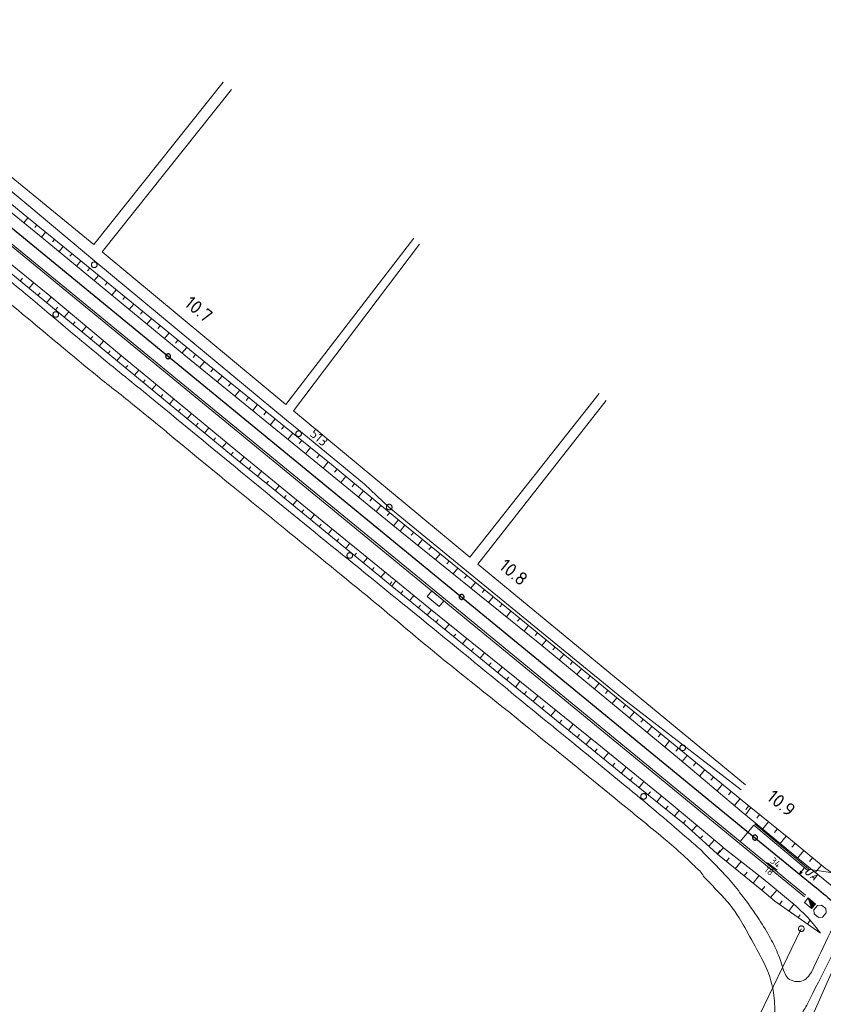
# Model space of a CAD drawing. Header units: metres. Extents: x 3425540 to 3446143, y 5432760 to 5444637.
# Tile 614 of 656: x 3444384 to 3444596, y 5436135 to 5436394. Entities that reach past the tile are written whole.
import ezdxf
from ezdxf.enums import TextEntityAlignment as Align

# ---------------------------------------------------------------- set-up
doc = ezdxf.new("R2010")
doc.units = ezdxf.units.M
for name, color, linetype, lineweight in [('B_Bestand', 9, 'Continuous', 18), ('B_Böschung', 9, 'Continuous', 18), ('B_Flurgrenzen', 9, 'Continuous', 18), ('B_Gleisachse', 9, 'Continuous', 25), ('B_Kilometrierung', 9, 'Continuous', 25), ('Bestand_Neu_Strecke 3443', 9, 'Continuous', 18)]:
    doc.layers.add(name, color=color, linetype=linetype, lineweight=lineweight)
doc.styles.get("Standard").update_dxf_attribs({"font": 'isocpeur.ttf'})

msp = doc.modelspace()

# ---------------------------------------------------------------- linework, layer by layer
at = {"layer": 'B_Bestand'}
for p, q in [((3444437.78, 5436377.8), (3444403.69, 5436335.05)), ((3444405.9, 5436333.06), (3444439.98, 5436375.89)), ((3444454.27, 5436292.81), (3444487.97, 5436336.74)), ((3444456.31, 5436291.17), (3444489.45, 5436335.09)), ((3444405.9, 5436333.06), (3444454.27, 5436292.81)), ((3444502.74, 5436252.57), (3444536.83, 5436295.78)), ((3444504.86, 5436250.8), (3444538.71, 5436293.92)), ((3444502.74, 5436252.57), (3444456.31, 5436291.17)), ((3444575.39, 5436192.62), (3444504.86, 5436250.8)), ((3444610.5, 5436171.24), (3444563.01, 5436064.22)), ((3444592.95, 5436168.39), (3444593.62, 5436167.84))]:
    msp.add_line(p, q, dxfattribs=at)
for points in [[(3444403.69, 5436335.05), (3444349.37, 5436379.42), (3444319.56, 5436403.54), (3444306.49, 5436414.26)], [(3444304.9, 5436412), (3444328.07, 5436393), (3444355.25, 5436371.08), (3444366.25, 5436361.78), (3444376.87, 5436353.19), (3444386.59, 5436345.18), (3444401.2, 5436332.94), (3444403.99, 5436330.66)], [(3444454.44, 5436288.69), (3444429.22, 5436309.67), (3444403.99, 5436330.66)], [(3444502.83, 5436248.21), (3444481.39, 5436265.76), (3444475.02, 5436271.82), (3444460.02, 5436284.25), (3444454.44, 5436288.69)], [(3444574.23, 5436191.24), (3444542.78, 5436215.52), (3444502.83, 5436248.21)], [(3444590.84, 5436170.62), (3444590.06, 5436169.67), (3444589.84, 5436169.84), (3444589.58, 5436169.08), (3444590.28, 5436169.49), (3444590.06, 5436169.67)], [(3444590.2, 5436169.5), (3444589.86, 5436169.77), (3444589.64, 5436169.15), (3444590.2, 5436169.5)], [(3444590.13, 5436169.5), (3444589.89, 5436169.7), (3444589.7, 5436169.22), (3444590.13, 5436169.5)], [(3444590.06, 5436169.51), (3444589.91, 5436169.63), (3444589.76, 5436169.29), (3444590.06, 5436169.51)], [(3444589.99, 5436169.52), (3444589.93, 5436169.57), (3444589.82, 5436169.37), (3444589.99, 5436169.52)], [(3444593.29, 5436169.78), (3444592.17, 5436168.97), (3444592.11, 5436168.95), (3444592.05, 5436168.92), (3444591.96, 5436168.89), (3444591.9, 5436168.89), (3444591.78, 5436168.88), (3444591.71, 5436168.88), (3444591.65, 5436168.89), (3444591.54, 5436168.92), (3444591.49, 5436168.95), (3444591.39, 5436169.01), (3444591.33, 5436169.08), (3444591.28, 5436169.16), (3444591.25, 5436169.22), (3444591.24, 5436169.32), (3444591.25, 5436169.39), (3444591.28, 5436169.47), (3444591.31, 5436169.51), (3444591.4, 5436169.6), (3444592.52, 5436170.41)], [(3444592.39, 5436168.19), (3444594.37, 5436168.89), (3444593.32, 5436167.43)], [(3444591.9, 5436162.77), (3444590.89, 5436161.57), (3444592.81, 5436159.96), (3444593.82, 5436161.17), (3444591.9, 5436162.77), (3444592.81, 5436159.96)], [(3444592.84, 5436160.15), (3444593.68, 5436161.15), (3444592.1, 5436162.48), (3444592.84, 5436160.15)], [(3444592.87, 5436160.3), (3444593.58, 5436161.15), (3444592.21, 5436162.3), (3444592.87, 5436160.3)], [(3444592.91, 5436160.45), (3444593.49, 5436161.14), (3444592.38, 5436162.07), (3444592.91, 5436160.45)], [(3444592.95, 5436160.6), (3444593.39, 5436161.13), (3444592.54, 5436161.84), (3444592.95, 5436160.6)], [(3444592.98, 5436160.75), (3444593.29, 5436161.12), (3444592.71, 5436161.61), (3444592.98, 5436160.75)], [(3444593.02, 5436160.9), (3444593.2, 5436161.11), (3444592.88, 5436161.38), (3444593.02, 5436160.9)], [(3444593.05, 5436161.05), (3444593.1, 5436161.1), (3444593.05, 5436161.15), (3444593.05, 5436161.05)], [(3444593.4, 5436159.65), (3444594.38, 5436160.82), (3444595.41, 5436160.91), (3444596.56, 5436159.95), (3444596.67, 5436158.89), (3444595.69, 5436157.72), (3444594.63, 5436157.65), (3444593.48, 5436158.61), (3444593.4, 5436159.65)]]:
    msp.add_lwpolyline(points, dxfattribs=at)
for points, knots in [([(3444566.44, 5436172.56), (3444565.49, 5436173.52), (3444564.53, 5436174.47), (3444563.57, 5436175.42), (3444562.39, 5436176.6), (3444561.07, 5436177.63), (3444559.81, 5436178.72), (3444557.12, 5436181.04), (3444554.45, 5436183.38), (3444551.73, 5436185.66), (3444546.4, 5436190.12), (3444541.02, 5436194.55), (3444535.64, 5436198.96), (3444529.79, 5436203.75), (3444523.93, 5436208.54), (3444518.07, 5436213.33), (3444512.3, 5436218.07), (3444506.54, 5436222.81), (3444500.77, 5436227.54), (3444492.43, 5436234.37), (3444484.06, 5436241.17), (3444475.69, 5436247.98), (3444471.61, 5436251.3), (3444467.51, 5436254.6), (3444463.42, 5436257.92), (3444448.38, 5436270.17), (3444433.47, 5436282.59), (3444418.47, 5436294.88), (3444414.16, 5436298.4), (3444409.81, 5436301.86), (3444405.52, 5436305.4), (3444398.89, 5436310.88), (3444392.36, 5436316.47), (3444385.75, 5436321.97), (3444381.44, 5436325.56), (3444377.13, 5436329.15), (3444372.8, 5436332.72), (3444364.49, 5436339.6), (3444356.11, 5436346.39), (3444347.8, 5436353.27), (3444343.07, 5436357.19), (3444338.36, 5436361.15), (3444333.62, 5436365.07), (3444329.24, 5436368.69), (3444324.85, 5436372.32), (3444320.47, 5436375.95)], [0, 0, 0, 0, 0.012695, 0.012695, 0.012695, 0.028362, 0.028362, 0.028362, 0.06172, 0.06172, 0.06172, 0.127126, 0.127126, 0.127126, 0.198241, 0.198241, 0.198241, 0.268385, 0.268385, 0.268385, 0.369732, 0.369732, 0.369732, 0.419215, 0.419215, 0.419215, 0.601546, 0.601546, 0.601546, 0.653817, 0.653817, 0.653817, 0.734614, 0.734614, 0.734614, 0.787348, 0.787348, 0.787348, 0.888735, 0.888735, 0.888735, 0.946527, 0.946527, 0.946527, 1, 1, 1, 1]), ([(3444317.54, 5436372.73), (3444324.22, 5436367.16), (3444330.9, 5436361.59), (3444337.58, 5436356.02), (3444346.99, 5436348.18), (3444356.44, 5436340.39), (3444365.86, 5436332.58), (3444378.6, 5436322.02), (3444391.26, 5436311.36), (3444404, 5436300.81), (3444407.27, 5436298.1), (3444410.7, 5436295.58), (3444413.99, 5436292.89), (3444422.66, 5436285.8), (3444431.24, 5436278.61), (3444439.92, 5436271.53), (3444444.61, 5436267.71), (3444449.3, 5436263.9), (3444453.98, 5436260.08), (3444461.21, 5436254.19), (3444468.44, 5436248.28), (3444475.66, 5436242.37), (3444481.46, 5436237.62), (3444487.12, 5436232.71), (3444492.92, 5436227.97), (3444501.9, 5436220.64), (3444511.02, 5436213.47), (3444520.01, 5436206.15), (3444527.45, 5436200.09), (3444534.88, 5436194.03), (3444542.31, 5436187.96), (3444546.43, 5436184.6), (3444550.54, 5436181.23), (3444554.64, 5436177.84), (3444556.34, 5436176.44), (3444557.95, 5436174.94), (3444559.57, 5436173.45), (3444560.64, 5436172.47), (3444561.67, 5436171.46), (3444562.71, 5436170.46), (3444563.11, 5436170.07), (3444563.59, 5436169.73), (3444563.88, 5436169.25), (3444563.92, 5436169.18), (3444563.96, 5436169.11), (3444563.99, 5436169.05)], [0, 0, 0, 0, 0.081613, 0.081613, 0.081613, 0.19648, 0.19648, 0.19648, 0.351696, 0.351696, 0.351696, 0.391562, 0.391562, 0.391562, 0.496628, 0.496628, 0.496628, 0.553322, 0.553322, 0.553322, 0.64086, 0.64086, 0.64086, 0.71116, 0.71116, 0.71116, 0.819946, 0.819946, 0.819946, 0.909928, 0.909928, 0.909928, 0.959813, 0.959813, 0.959813, 0.98047, 0.98047, 0.98047, 0.994011, 0.994011, 0.994011, 0.999285, 0.999285, 0.999285, 1, 1, 1, 1]), ([(3444566.69, 5436172.32), (3444568.09, 5436170.83), (3444569.5, 5436169.34), (3444570.9, 5436167.86), (3444572.15, 5436166.53), (3444573.24, 5436165.07), (3444574.34, 5436163.62), (3444575.96, 5436161.49), (3444577.49, 5436159.31), (3444578.97, 5436157.07), (3444580.04, 5436155.46), (3444581.03, 5436153.8), (3444581.97, 5436152.1), (3444582.77, 5436150.66), (3444583.44, 5436149.17), (3444584.09, 5436147.67), (3444584.73, 5436146.21), (3444585.03, 5436144.63), (3444585.62, 5436143.14), (3444585.83, 5436142.59), (3444586.09, 5436142.11), (3444586.55, 5436141.66), (3444587.1, 5436141.13), (3444587.75, 5436140.91), (3444588.42, 5436140.78), (3444588.98, 5436140.66), (3444589.59, 5436140.68), (3444590.14, 5436140.87), (3444590.71, 5436141.07), (3444591.23, 5436141.32), (3444591.67, 5436141.76), (3444592.12, 5436142.22), (3444592.49, 5436142.69), (3444592.75, 5436143.24), (3444596.02, 5436150.15), (3444599.29, 5436157.05), (3444602.55, 5436163.97), (3444605.04, 5436169.26), (3444607.54, 5436174.55), (3444610.02, 5436179.85), (3444610.5, 5436180.88), (3444610.68, 5436182.02), (3444610.9, 5436183.15), (3444611.06, 5436183.93), (3444611.2, 5436184.73), (3444611.15, 5436185.51), (3444611.09, 5436186.53), (3444610.88, 5436187.55), (3444610.66, 5436188.56), (3444610.41, 5436189.72), (3444609.94, 5436190.82), (3444609.77, 5436191.99), (3444609.67, 5436192.75), (3444609.65, 5436193.5), (3444609.62, 5436194.26), (3444609.61, 5436194.7), (3444609.6, 5436195.15), (3444609.62, 5436195.59), (3444609.68, 5436196.82), (3444609.92, 5436198.02), (3444610.22, 5436199.23), (3444610.5, 5436200.39), (3444610.8, 5436201.53), (3444611.35, 5436202.58), (3444611.76, 5436203.38), (3444612.19, 5436204.16), (3444612.63, 5436204.94), (3444614.07, 5436207.5), (3444615.51, 5436210.05), (3444616.95, 5436212.6)], [0, 0, 0, 0, 0.051317, 0.051317, 0.051317, 0.097021, 0.097021, 0.097021, 0.164144, 0.164144, 0.164144, 0.212774, 0.212774, 0.212774, 0.253878, 0.253878, 0.253878, 0.293892, 0.293892, 0.293892, 0.308524, 0.308524, 0.308524, 0.325846, 0.325846, 0.325846, 0.340292, 0.340292, 0.340292, 0.355063, 0.355063, 0.355063, 0.370401, 0.370401, 0.370401, 0.562318, 0.562318, 0.562318, 0.709232, 0.709232, 0.709232, 0.737826, 0.737826, 0.737826, 0.757713, 0.757713, 0.757713, 0.783599, 0.783599, 0.783599, 0.813254, 0.813254, 0.813254, 0.832254, 0.832254, 0.832254, 0.843388, 0.843388, 0.843388, 0.874282, 0.874282, 0.874282, 0.903866, 0.903866, 0.903866, 0.926369, 0.926369, 0.926369, 1, 1, 1, 1]), ([(3444596.35, 5436124.83), (3444594.71, 5436125.88), (3444593.07, 5436126.93), (3444591.42, 5436127.98), (3444590.72, 5436128.43), (3444590.46, 5436129.34), (3444590.14, 5436130.15), (3444589.94, 5436130.68), (3444589.71, 5436131.32), (3444589.95, 5436131.82), (3444590.45, 5436132.87), (3444591.19, 5436133.82), (3444591.72, 5436134.87), (3444595.51, 5436142.44), (3444599.37, 5436149.99), (3444603.04, 5436157.62), (3444606.07, 5436163.93), (3444608.98, 5436170.31), (3444612.08, 5436176.59), (3444617, 5436186.56), (3444621.92, 5436196.53), (3444626.84, 5436206.5)], [0, 0, 0, 0, 0.06261, 0.06261, 0.06261, 0.089562, 0.089562, 0.089562, 0.107617, 0.107617, 0.107617, 0.145425, 0.145425, 0.145425, 0.417617, 0.417617, 0.417617, 0.642669, 0.642669, 0.642669, 1, 1, 1, 1]), ([(3444564.2, 5436168.54), (3444565.6, 5436167.1), (3444566.99, 5436165.66), (3444568.39, 5436164.22), (3444570.37, 5436162.17), (3444572.22, 5436159.96), (3444573.71, 5436157.52), (3444574.71, 5436155.87), (3444575.63, 5436154.19), (3444576.56, 5436152.5), (3444577.77, 5436150.31), (3444578.95, 5436148.13), (3444580.1, 5436145.9), (3444581.41, 5436143.37), (3444582.31, 5436140.66), (3444582.76, 5436137.83), (3444583.07, 5436135.86), (3444583.1, 5436133.89), (3444583.06, 5436131.92), (3444583.04, 5436130.84), (3444583.1, 5436129.73), (3444582.85, 5436128.67), (3444582.63, 5436127.72), (3444582.42, 5436126.78), (3444582.2, 5436125.83)], [0, 0, 0, 0, 0.124267, 0.124267, 0.124267, 0.300857, 0.300857, 0.300857, 0.420185, 0.420185, 0.420185, 0.574869, 0.574869, 0.574869, 0.75044, 0.75044, 0.75044, 0.872612, 0.872612, 0.872612, 0.93989, 0.93989, 0.93989, 1, 1, 1, 1])]:
    msp.add_open_spline(points, degree=3, knots=knots, dxfattribs=at)
for points in [[(3444566.74, 5436172.27), (3444566.64, 5436172.37), (3444566.54, 5436172.47), (3444566.44, 5436172.56)], [(3444563.99, 5436169.05), (3444564.14, 5436168.8), (3444564.28, 5436168.56), (3444564.43, 5436168.31)]]:
    msp.add_open_spline(points, degree=3, dxfattribs=at)
at = {"layer": 'B_Böschung'}
for p, q in [((3444386.33, 5436342.09), (3444385.26, 5436340.77)), ((3444388.66, 5436340.19), (3444388.12, 5436339.53)), ((3444390.98, 5436338.29), (3444389.91, 5436336.98)), ((3444393.3, 5436336.39), (3444392.76, 5436335.73)), ((3444395.63, 5436334.5), (3444394.54, 5436333.16)), ((3444397.95, 5436332.6), (3444397.4, 5436331.92)), ((3444400.27, 5436330.7), (3444399.16, 5436329.33)), ((3444402.6, 5436328.8), (3444402.03, 5436328.11)), ((3444384.29, 5436325.39), (3444384.9, 5436326.13)), ((3444386.61, 5436323.49), (3444387.82, 5436324.96)), ((3444404.92, 5436326.9), (3444403.78, 5436325.51)), ((3444407.24, 5436325.01), (3444406.67, 5436324.3)), ((3444388.93, 5436321.58), (3444389.53, 5436322.32)), ((3444409.57, 5436323.11), (3444408.41, 5436321.69)), ((3444391.25, 5436319.68), (3444392.45, 5436321.14)), ((3444411.89, 5436321.21), (3444411.3, 5436320.49)), ((3444414.21, 5436319.31), (3444413.03, 5436317.86)), ((3444393.56, 5436317.77), (3444394.16, 5436318.5)), ((3444395.88, 5436315.87), (3444397.06, 5436317.29)), ((3444416.54, 5436317.41), (3444415.94, 5436316.68)), ((3444398.19, 5436313.95), (3444398.78, 5436314.66)), ((3444418.86, 5436315.51), (3444417.65, 5436314.04)), ((3444400.5, 5436312.04), (3444401.66, 5436313.44)), ((3444421.18, 5436313.62), (3444420.57, 5436312.87)), ((3444423.51, 5436311.72), (3444422.28, 5436310.22)), ((3444402.81, 5436310.13), (3444403.39, 5436310.82)), ((3444405.13, 5436308.22), (3444406.27, 5436309.59)), ((3444425.83, 5436309.82), (3444425.21, 5436309.06)), ((3444407.44, 5436306.3), (3444408, 5436306.99)), ((3444428.15, 5436307.92), (3444426.9, 5436306.39)), ((3444409.75, 5436304.39), (3444410.87, 5436305.75)), ((3444430.48, 5436306.02), (3444429.85, 5436305.26)), ((3444432.8, 5436304.13), (3444431.56, 5436302.59)), ((3444412.06, 5436302.48), (3444412.62, 5436303.16)), ((3444414.37, 5436300.57), (3444415.51, 5436301.94)), ((3444435.13, 5436302.24), (3444434.51, 5436301.47)), ((3444416.68, 5436298.65), (3444417.25, 5436299.34)), ((3444437.47, 5436300.36), (3444436.21, 5436298.8)), ((3444418.99, 5436296.74), (3444420.14, 5436298.13)), ((3444439.8, 5436298.47), (3444439.17, 5436297.69)), ((3444442.13, 5436296.59), (3444440.86, 5436295.01)), ((3444421.3, 5436294.83), (3444421.88, 5436295.52)), ((3444423.62, 5436292.92), (3444424.77, 5436294.31)), ((3444444.47, 5436294.7), (3444443.83, 5436293.91)), ((3444425.94, 5436291.01), (3444426.51, 5436291.71)), ((3444446.8, 5436292.81), (3444445.51, 5436291.22)), ((3444449.13, 5436290.93), (3444448.49, 5436290.13)), ((3444428.25, 5436289.11), (3444429.39, 5436290.49)), ((3444451.47, 5436289.04), (3444450.17, 5436287.43)), ((3444430.57, 5436287.2), (3444431.14, 5436287.89)), ((3444432.88, 5436285.29), (3444434.01, 5436286.66)), ((3444453.8, 5436287.16), (3444453.15, 5436286.35)), ((3444435.2, 5436283.39), (3444435.76, 5436284.07)), ((3444456.13, 5436285.27), (3444454.82, 5436283.64)), ((3444458.47, 5436283.38), (3444457.8, 5436282.57)), ((3444437.52, 5436281.48), (3444438.64, 5436282.84)), ((3444460.8, 5436281.5), (3444459.47, 5436279.85)), ((3444439.83, 5436279.57), (3444440.39, 5436280.25)), ((3444442.15, 5436277.67), (3444443.26, 5436279.03)), ((3444463.13, 5436279.61), (3444462.46, 5436278.78)), ((3444444.48, 5436275.78), (3444445.03, 5436276.46)), ((3444446.82, 5436273.9), (3444447.9, 5436275.24)), ((3444465.46, 5436277.73), (3444464.11, 5436276.05)), ((3444467.78, 5436275.82), (3444467.1, 5436275)), ((3444449.15, 5436272.01), (3444449.69, 5436272.67)), ((3444470.09, 5436273.91), (3444468.74, 5436272.27)), ((3444451.48, 5436270.12), (3444452.55, 5436271.43)), ((3444472.4, 5436271.99), (3444471.73, 5436271.18)), ((3444474.71, 5436270.08), (3444473.38, 5436268.47)), ((3444453.8, 5436268.22), (3444454.34, 5436268.87)), ((3444456.12, 5436266.31), (3444457.2, 5436267.64)), ((3444477.02, 5436268.16), (3444476.36, 5436267.37)), ((3444458.44, 5436264.41), (3444458.98, 5436265.08)), ((3444479.33, 5436266.25), (3444478.03, 5436264.68)), ((3444460.76, 5436262.51), (3444461.85, 5436263.84)), ((3444481.64, 5436264.33), (3444480.99, 5436263.55)), ((3444483.95, 5436262.41), (3444482.67, 5436260.88)), ((3444463.08, 5436260.61), (3444463.62, 5436261.28)), ((3444465.4, 5436258.71), (3444466.49, 5436260.05)), ((3444485.62, 5436261.03), (3444484.43, 5436259.44)), ((3444485.62, 5436261.03), (3444514.26, 5436237.83)), ((3444467.72, 5436256.81), (3444468.27, 5436257.48)), ((3444484.43, 5436259.44), (3444521.18, 5436229.74)), ((3444487.95, 5436259.14), (3444487.33, 5436258.37)), ((3444490.28, 5436257.25), (3444489.04, 5436255.72)), ((3444470.04, 5436254.91), (3444471.15, 5436256.26)), ((3444492.61, 5436255.36), (3444491.99, 5436254.6)), ((3444472.36, 5436253.01), (3444472.92, 5436253.68)), ((3444474.68, 5436251.1), (3444475.8, 5436252.47)), ((3444494.94, 5436253.47), (3444493.7, 5436251.95)), ((3444477, 5436249.2), (3444477.56, 5436249.89)), ((3444497.27, 5436251.59), (3444496.66, 5436250.82)), ((3444499.6, 5436249.7), (3444498.37, 5436248.18)), ((3444479.32, 5436247.3), (3444480.45, 5436248.68)), ((3444501.94, 5436247.81), (3444501.32, 5436247.05)), ((3444481.64, 5436245.4), (3444482.21, 5436246.09)), ((3444482.22, 5436244.93), (3444483.26, 5436246.39)), ((3444482.22, 5436244.93), (3444513.7, 5436219.25)), ((3444483.26, 5436246.39), (3444491.99, 5436239.25)), ((3444504.27, 5436245.92), (3444503.04, 5436244.4)), ((3444506.6, 5436244.03), (3444505.99, 5436243.28)), ((3444484.55, 5436243.03), (3444485.12, 5436243.71)), ((3444486.87, 5436241.13), (3444488, 5436242.51)), ((3444508.93, 5436242.15), (3444507.7, 5436240.63)), ((3444489.19, 5436239.24), (3444489.76, 5436239.93)), ((3444491.99, 5436239.25), (3444508.71, 5436225.68)), ((3444511.26, 5436240.26), (3444510.65, 5436239.5)), ((3444491.52, 5436237.34), (3444492.64, 5436238.72)), ((3444513.59, 5436238.37), (3444512.37, 5436236.86)), ((3444514.26, 5436237.83), (3444551.49, 5436207.32)), ((3444515.92, 5436236.47), (3444515.31, 5436235.73)), ((3444493.84, 5436235.45), (3444494.41, 5436236.14)), ((3444496.17, 5436233.55), (3444497.3, 5436234.94)), ((3444518.24, 5436234.57), (3444517.03, 5436233.1)), ((3444498.49, 5436231.65), (3444499.06, 5436232.35)), ((3444500.82, 5436229.76), (3444501.96, 5436231.16)), ((3444520.56, 5436232.67), (3444519.96, 5436231.94)), ((3444503.14, 5436227.86), (3444503.72, 5436228.56)), ((3444521.18, 5436229.74), (3444558.02, 5436199.36)), ((3444522.88, 5436230.77), (3444521.69, 5436229.32)), ((3444525.2, 5436228.87), (3444524.6, 5436228.14)), ((3444505.47, 5436225.96), (3444506.62, 5436227.38)), ((3444527.52, 5436226.96), (3444526.32, 5436225.5)), ((3444507.79, 5436224.07), (3444508.37, 5436224.78)), ((3444508.71, 5436225.68), (3444537.16, 5436202.75)), ((3444510.12, 5436222.17), (3444511.29, 5436223.61)), ((3444529.84, 5436225.06), (3444529.24, 5436224.33)), ((3444512.44, 5436220.27), (3444513.03, 5436221)), ((3444532.16, 5436223.16), (3444530.95, 5436221.69)), ((3444534.48, 5436221.26), (3444533.87, 5436220.52)), ((3444513.7, 5436219.25), (3444543.48, 5436194.96)), ((3444514.77, 5436218.38), (3444515.96, 5436219.84)), ((3444536.8, 5436219.36), (3444535.58, 5436217.87)), ((3444517.09, 5436216.48), (3444517.69, 5436217.22)), ((3444519.41, 5436214.58), (3444520.63, 5436216.08)), ((3444539.12, 5436217.46), (3444538.51, 5436216.71)), ((3444541.44, 5436215.56), (3444540.21, 5436214.05)), ((3444521.74, 5436212.69), (3444522.35, 5436213.44)), ((3444543.76, 5436213.66), (3444543.14, 5436212.9)), ((3444524.06, 5436210.79), (3444525.3, 5436212.31)), ((3444546.08, 5436211.75), (3444544.84, 5436210.23)), ((3444526.39, 5436208.9), (3444527.01, 5436209.66)), ((3444528.71, 5436207), (3444529.97, 5436208.54)), ((3444548.4, 5436209.85), (3444547.78, 5436209.09)), ((3444550.72, 5436207.95), (3444549.47, 5436206.42)), ((3444531.04, 5436205.1), (3444531.67, 5436205.88)), ((3444551.49, 5436207.32), (3444576.43, 5436186.9)), ((3444553.05, 5436206.05), (3444552.41, 5436205.28)), ((3444533.36, 5436203.21), (3444534.64, 5436204.78)), ((3444537.16, 5436202.75), (3444555.29, 5436188.05)), ((3444555.37, 5436204.15), (3444554.1, 5436202.6)), ((3444535.69, 5436201.31), (3444536.33, 5436202.1)), ((3444538.01, 5436199.41), (3444539.31, 5436201.01)), ((3444557.69, 5436202.25), (3444557.05, 5436201.47)), ((3444560.01, 5436200.35), (3444558.72, 5436198.77)), ((3444540.34, 5436197.52), (3444540.99, 5436198.32)), ((3444558.02, 5436199.36), (3444575.07, 5436184.95)), ((3444562.33, 5436198.45), (3444561.67, 5436197.64)), ((3444542.66, 5436195.62), (3444543.97, 5436197.23)), ((3444543.48, 5436194.96), (3444559.28, 5436182.21)), ((3444564.65, 5436196.55), (3444563.3, 5436194.9)), ((3444544.99, 5436193.73), (3444545.64, 5436194.54)), ((3444547.33, 5436191.85), (3444548.62, 5436193.46)), ((3444566.97, 5436194.65), (3444566.28, 5436193.8)), ((3444569.29, 5436192.75), (3444567.88, 5436191.02)), ((3444549.66, 5436189.96), (3444550.31, 5436190.77)), ((3444552, 5436188.08), (3444553.28, 5436189.68)), ((3444571.61, 5436190.85), (3444570.9, 5436189.97)), ((3444554.33, 5436186.2), (3444554.97, 5436186.99)), ((3444555.29, 5436188.05), (3444569.11, 5436176.39)), ((3444573.94, 5436188.95), (3444572.47, 5436187.15)), ((3444576.26, 5436187.05), (3444575.51, 5436186.13)), ((3444556.67, 5436184.31), (3444557.9, 5436185.85)), ((3444575.07, 5436184.95), (3444575.41, 5436184.66)), ((3444576.78, 5436186.62), (3444575.41, 5436184.66)), ((3444576.43, 5436186.9), (3444576.78, 5436186.62)), ((3444579.11, 5436184.73), (3444578.36, 5436183.78)), ((3444559, 5436182.43), (3444559.6, 5436183.17)), ((3444559.28, 5436182.21), (3444567.79, 5436174.5)), ((3444561.24, 5436180.43), (3444562.56, 5436181.91)), ((3444581.44, 5436182.84), (3444579.9, 5436180.93)), ((3444563.46, 5436178.42), (3444564.16, 5436179.19)), ((3444583.77, 5436180.95), (3444582.99, 5436179.99)), ((3444565.69, 5436176.41), (3444567.16, 5436178.03)), ((3444586.1, 5436179.07), (3444584.51, 5436177.1)), ((3444588.43, 5436177.17), (3444587.62, 5436176.18)), ((3444567.79, 5436174.5), (3444568.04, 5436174.28)), ((3444567.91, 5436174.39), (3444568.68, 5436175.25)), ((3444568.04, 5436174.28), (3444569.61, 5436175.96)), ((3444569.11, 5436176.39), (3444569.61, 5436175.96)), ((3444590.74, 5436175.26), (3444589.11, 5436173.28)), ((3444570.37, 5436172.38), (3444571.09, 5436173.31)), ((3444572.7, 5436170.49), (3444574.21, 5436172.36)), ((3444593.06, 5436173.35), (3444592.24, 5436172.36)), ((3444595.37, 5436171.45), (3444593.76, 5436169.48)), ((3444575.03, 5436168.6), (3444575.8, 5436169.55)), ((3444577.36, 5436166.71), (3444578.93, 5436168.64)), ((3444579.69, 5436164.82), (3444580.48, 5436165.79)), ((3444581.99, 5436162.89), (3444583.61, 5436164.84)), ((3444584.36, 5436161.06), (3444585.08, 5436162.05)), ((3444586.81, 5436159.32), (3444588.1, 5436161.15)), ((3444589.26, 5436157.59), (3444589.78, 5436158.34)), ((3444591.71, 5436155.86), (3444592.42, 5436156.88)), ((3444594.16, 5436154.13), (3444594.26, 5436154.28))]:
    msp.add_line(p, q, dxfattribs=at)
for points in [[(3444325.05, 5436390.15), (3444356.48, 5436364.22), (3444390.31, 5436336.65), (3444427.9, 5436305.57), (3444457.79, 5436281.22), (3444484.43, 5436259.44)], [(3444326.12, 5436391.67), (3444385.07, 5436343.12), (3444432.21, 5436304.61), (3444466.27, 5436277.07), (3444485.62, 5436261.03)], [(3444340.32, 5436361.66), (3444364.78, 5436341.43), (3444395.81, 5436315.93), (3444422, 5436294.25), (3444441.46, 5436278.23), (3444450.91, 5436270.58), (3444482.22, 5436244.93)], [(3444341.45, 5436363.02), (3444356.13, 5436350.82), (3444368.15, 5436341.11), (3444380.25, 5436331.17), (3444392.06, 5436321.47), (3444410.44, 5436306.1), (3444424.42, 5436294.61), (3444441.09, 5436280.81), (3444463.88, 5436262.17), (3444483.26, 5436246.39)], [(3444575.41, 5436184.66), (3444590.64, 5436172.02), (3444601.02, 5436163.58)], [(3444576.78, 5436186.62), (3444587.23, 5436178.15), (3444596.34, 5436170.65), (3444598.76, 5436168.97), (3444600.17, 5436168.03), (3444600.86, 5436167.21), (3444601.28, 5436166.24), (3444601.59, 5436165.59), (3444601.59, 5436164.73), (3444601.48, 5436164.12), (3444601.13, 5436163.83), (3444600.98, 5436163.65)], [(3444568.04, 5436174.28), (3444579.72, 5436164.79), (3444583.11, 5436161.94), (3444588.34, 5436158.24), (3444595.13, 5436153.45)], [(3444569.61, 5436175.96), (3444577.57, 5436169.72), (3444580.03, 5436167.77), (3444584.09, 5436164.45), (3444588.73, 5436160.63), (3444591.89, 5436157.55), (3444593.96, 5436154.97), (3444595.13, 5436153.45)]]:
    msp.add_lwpolyline(points, dxfattribs=at)
at = {"layer": 'B_Flurgrenzen'}
for p, q in [((3444581.19, 5436171.99), (3444583.72, 5436170.06)), ((3444590.09, 5436154.67), (3444577.82, 5436129.35))]:
    msp.add_line(p, q, dxfattribs=at)
for points in [[(3444404.53, 5436329.67), (3444404.52, 5436329.77), (3444404.51, 5436329.86), (3444404.48, 5436329.95), (3444404.44, 5436330.03), (3444404.38, 5436330.11), (3444404.32, 5436330.19), (3444404.26, 5436330.25), (3444404.18, 5436330.31), (3444404.1, 5436330.35), (3444404.01, 5436330.38), (3444403.92, 5436330.41), (3444403.83, 5436330.42), (3444403.73, 5436330.42), (3444403.64, 5436330.41), (3444403.55, 5436330.38), (3444403.46, 5436330.35), (3444403.38, 5436330.31), (3444403.3, 5436330.25), (3444403.24, 5436330.19), (3444403.18, 5436330.11), (3444403.12, 5436330.03), (3444403.08, 5436329.95), (3444403.05, 5436329.86), (3444403.04, 5436329.77), (3444403.03, 5436329.67), (3444403.04, 5436329.58), (3444403.05, 5436329.49), (3444403.08, 5436329.4), (3444403.12, 5436329.31), (3444403.18, 5436329.24), (3444403.24, 5436329.16), (3444403.3, 5436329.09), (3444403.38, 5436329.04), (3444403.46, 5436328.99), (3444403.55, 5436328.96), (3444403.64, 5436328.94), (3444403.73, 5436328.93), (3444403.83, 5436328.93), (3444403.92, 5436328.94), (3444404.01, 5436328.96), (3444404.1, 5436328.99), (3444404.18, 5436329.04), (3444404.26, 5436329.09), (3444404.32, 5436329.16), (3444404.38, 5436329.24), (3444404.44, 5436329.31), (3444404.48, 5436329.4), (3444404.51, 5436329.49), (3444404.52, 5436329.58), (3444404.53, 5436329.67)], [(3444394.41, 5436316.57), (3444394.4, 5436316.67), (3444394.39, 5436316.76), (3444394.36, 5436316.85), (3444394.32, 5436316.93), (3444394.26, 5436317.01), (3444394.2, 5436317.09), (3444394.14, 5436317.15), (3444394.06, 5436317.21), (3444393.98, 5436317.25), (3444393.89, 5436317.28), (3444393.8, 5436317.31), (3444393.71, 5436317.32), (3444393.61, 5436317.32), (3444393.52, 5436317.31), (3444393.43, 5436317.28), (3444393.34, 5436317.25), (3444393.26, 5436317.21), (3444393.18, 5436317.15), (3444393.12, 5436317.09), (3444393.06, 5436317.01), (3444393, 5436316.93), (3444392.96, 5436316.85), (3444392.93, 5436316.76), (3444392.92, 5436316.67), (3444392.91, 5436316.57), (3444392.92, 5436316.48), (3444392.93, 5436316.39), (3444392.96, 5436316.3), (3444393, 5436316.21), (3444393.06, 5436316.14), (3444393.12, 5436316.06), (3444393.18, 5436315.99), (3444393.26, 5436315.94), (3444393.34, 5436315.89), (3444393.43, 5436315.86), (3444393.52, 5436315.84), (3444393.61, 5436315.83), (3444393.71, 5436315.83), (3444393.8, 5436315.84), (3444393.89, 5436315.86), (3444393.98, 5436315.89), (3444394.06, 5436315.94), (3444394.14, 5436315.99), (3444394.2, 5436316.06), (3444394.26, 5436316.14), (3444394.32, 5436316.21), (3444394.36, 5436316.3), (3444394.39, 5436316.39), (3444394.4, 5436316.48), (3444394.41, 5436316.57)], [(3444458.37, 5436285.14), (3444458.37, 5436285.24), (3444458.35, 5436285.33), (3444458.32, 5436285.42), (3444458.28, 5436285.5), (3444458.22, 5436285.58), (3444458.16, 5436285.66), (3444458.1, 5436285.72), (3444458.02, 5436285.78), (3444457.94, 5436285.82), (3444457.85, 5436285.85), (3444457.76, 5436285.88), (3444457.67, 5436285.89), (3444457.57, 5436285.89), (3444457.48, 5436285.88), (3444457.39, 5436285.85), (3444457.3, 5436285.82), (3444457.22, 5436285.78), (3444457.14, 5436285.72), (3444457.08, 5436285.66), (3444457.02, 5436285.58), (3444456.97, 5436285.5), (3444456.92, 5436285.42), (3444456.9, 5436285.33), (3444456.88, 5436285.24), (3444456.87, 5436285.14), (3444456.88, 5436285.05), (3444456.9, 5436284.96), (3444456.92, 5436284.87), (3444456.97, 5436284.78), (3444457.02, 5436284.71), (3444457.08, 5436284.63), (3444457.14, 5436284.57), (3444457.22, 5436284.51), (3444457.3, 5436284.47), (3444457.39, 5436284.44), (3444457.48, 5436284.41), (3444457.57, 5436284.4), (3444457.67, 5436284.4), (3444457.76, 5436284.41), (3444457.85, 5436284.44), (3444457.94, 5436284.47), (3444458.02, 5436284.51), (3444458.1, 5436284.57), (3444458.16, 5436284.63), (3444458.22, 5436284.71), (3444458.28, 5436284.78), (3444458.32, 5436284.87), (3444458.35, 5436284.96), (3444458.37, 5436285.05), (3444458.37, 5436285.14)], [(3444482.26, 5436265.8), (3444482.26, 5436265.9), (3444482.24, 5436265.99), (3444482.21, 5436266.08), (3444482.17, 5436266.16), (3444482.11, 5436266.24), (3444482.05, 5436266.32), (3444481.99, 5436266.38), (3444481.91, 5436266.44), (3444481.83, 5436266.48), (3444481.74, 5436266.51), (3444481.65, 5436266.54), (3444481.56, 5436266.55), (3444481.46, 5436266.55), (3444481.37, 5436266.54), (3444481.28, 5436266.51), (3444481.19, 5436266.48), (3444481.11, 5436266.44), (3444481.03, 5436266.38), (3444480.97, 5436266.32), (3444480.91, 5436266.24), (3444480.86, 5436266.16), (3444480.81, 5436266.08), (3444480.79, 5436265.99), (3444480.77, 5436265.9), (3444480.76, 5436265.8), (3444480.77, 5436265.71), (3444480.79, 5436265.62), (3444480.81, 5436265.53), (3444480.86, 5436265.44), (3444480.91, 5436265.37), (3444480.97, 5436265.29), (3444481.03, 5436265.23), (3444481.11, 5436265.17), (3444481.19, 5436265.13), (3444481.28, 5436265.1), (3444481.37, 5436265.07), (3444481.46, 5436265.06), (3444481.56, 5436265.06), (3444481.65, 5436265.07), (3444481.74, 5436265.1), (3444481.83, 5436265.13), (3444481.91, 5436265.17), (3444481.99, 5436265.23), (3444482.05, 5436265.29), (3444482.11, 5436265.37), (3444482.17, 5436265.44), (3444482.21, 5436265.53), (3444482.24, 5436265.62), (3444482.26, 5436265.71), (3444482.26, 5436265.8)], [(3444471.86, 5436253.04), (3444471.86, 5436253.14), (3444471.84, 5436253.23), (3444471.81, 5436253.32), (3444471.77, 5436253.4), (3444471.71, 5436253.48), (3444471.65, 5436253.56), (3444471.59, 5436253.62), (3444471.51, 5436253.68), (3444471.43, 5436253.72), (3444471.34, 5436253.75), (3444471.25, 5436253.78), (3444471.16, 5436253.79), (3444471.06, 5436253.79), (3444470.97, 5436253.78), (3444470.88, 5436253.75), (3444470.79, 5436253.72), (3444470.71, 5436253.68), (3444470.63, 5436253.62), (3444470.57, 5436253.56), (3444470.51, 5436253.48), (3444470.46, 5436253.4), (3444470.41, 5436253.32), (3444470.39, 5436253.23), (3444470.37, 5436253.14), (3444470.36, 5436253.04), (3444470.37, 5436252.95), (3444470.39, 5436252.86), (3444470.41, 5436252.77), (3444470.46, 5436252.68), (3444470.51, 5436252.61), (3444470.57, 5436252.53), (3444470.63, 5436252.47), (3444470.71, 5436252.41), (3444470.79, 5436252.37), (3444470.88, 5436252.34), (3444470.97, 5436252.31), (3444471.06, 5436252.3), (3444471.16, 5436252.3), (3444471.25, 5436252.31), (3444471.34, 5436252.34), (3444471.43, 5436252.37), (3444471.51, 5436252.41), (3444471.59, 5436252.47), (3444471.65, 5436252.53), (3444471.71, 5436252.61), (3444471.77, 5436252.68), (3444471.81, 5436252.77), (3444471.84, 5436252.86), (3444471.86, 5436252.95), (3444471.86, 5436253.04)], [(3444559.57, 5436202.35), (3444559.57, 5436202.44), (3444559.55, 5436202.53), (3444559.52, 5436202.62), (3444559.48, 5436202.71), (3444559.42, 5436202.78), (3444559.37, 5436202.86), (3444559.3, 5436202.92), (3444559.22, 5436202.98), (3444559.14, 5436203.02), (3444559.05, 5436203.05), (3444558.96, 5436203.08), (3444558.87, 5436203.09), (3444558.78, 5436203.09), (3444558.68, 5436203.08), (3444558.59, 5436203.05), (3444558.5, 5436203.02), (3444558.42, 5436202.98), (3444558.34, 5436202.92), (3444558.28, 5436202.86), (3444558.22, 5436202.78), (3444558.17, 5436202.71), (3444558.13, 5436202.62), (3444558.1, 5436202.53), (3444558.08, 5436202.44), (3444558.07, 5436202.35), (3444558.08, 5436202.25), (3444558.1, 5436202.16), (3444558.13, 5436202.07), (3444558.17, 5436201.99), (3444558.22, 5436201.91), (3444558.28, 5436201.83), (3444558.34, 5436201.77), (3444558.42, 5436201.71), (3444558.5, 5436201.67), (3444558.59, 5436201.64), (3444558.68, 5436201.61), (3444558.78, 5436201.6), (3444558.87, 5436201.6), (3444558.96, 5436201.61), (3444559.05, 5436201.64), (3444559.14, 5436201.67), (3444559.22, 5436201.71), (3444559.3, 5436201.77), (3444559.37, 5436201.83), (3444559.42, 5436201.91), (3444559.48, 5436201.99), (3444559.52, 5436202.07), (3444559.55, 5436202.16), (3444559.57, 5436202.25), (3444559.57, 5436202.35)], [(3444549.28, 5436189.54), (3444549.28, 5436189.64), (3444549.26, 5436189.73), (3444549.23, 5436189.82), (3444549.19, 5436189.9), (3444549.13, 5436189.98), (3444549.08, 5436190.06), (3444549.01, 5436190.12), (3444548.93, 5436190.18), (3444548.85, 5436190.22), (3444548.76, 5436190.25), (3444548.67, 5436190.28), (3444548.58, 5436190.29), (3444548.49, 5436190.29), (3444548.39, 5436190.28), (3444548.3, 5436190.25), (3444548.21, 5436190.22), (3444548.13, 5436190.18), (3444548.05, 5436190.12), (3444547.99, 5436190.06), (3444547.93, 5436189.98), (3444547.88, 5436189.9), (3444547.84, 5436189.82), (3444547.81, 5436189.73), (3444547.79, 5436189.64), (3444547.78, 5436189.54), (3444547.79, 5436189.45), (3444547.81, 5436189.36), (3444547.84, 5436189.27), (3444547.88, 5436189.18), (3444547.93, 5436189.11), (3444547.99, 5436189.03), (3444548.05, 5436188.97), (3444548.13, 5436188.91), (3444548.21, 5436188.87), (3444548.3, 5436188.84), (3444548.39, 5436188.81), (3444548.49, 5436188.8), (3444548.58, 5436188.8), (3444548.67, 5436188.81), (3444548.76, 5436188.84), (3444548.85, 5436188.87), (3444548.93, 5436188.91), (3444549.01, 5436188.97), (3444549.08, 5436189.03), (3444549.13, 5436189.11), (3444549.19, 5436189.18), (3444549.23, 5436189.27), (3444549.26, 5436189.36), (3444549.28, 5436189.45), (3444549.28, 5436189.54)], [(3444590.84, 5436154.67), (3444590.84, 5436154.76), (3444590.82, 5436154.85), (3444590.79, 5436154.94), (3444590.75, 5436155.03), (3444590.7, 5436155.1), (3444590.64, 5436155.18), (3444590.57, 5436155.24), (3444590.5, 5436155.3), (3444590.41, 5436155.34), (3444590.32, 5436155.37), (3444590.24, 5436155.4), (3444590.14, 5436155.41), (3444590.05, 5436155.41), (3444589.95, 5436155.4), (3444589.86, 5436155.37), (3444589.77, 5436155.34), (3444589.69, 5436155.3), (3444589.62, 5436155.24), (3444589.55, 5436155.18), (3444589.49, 5436155.1), (3444589.44, 5436155.03), (3444589.4, 5436154.94), (3444589.37, 5436154.85), (3444589.35, 5436154.76), (3444589.34, 5436154.67), (3444589.35, 5436154.57), (3444589.37, 5436154.48), (3444589.4, 5436154.39), (3444589.44, 5436154.31), (3444589.49, 5436154.23), (3444589.55, 5436154.15), (3444589.62, 5436154.09), (3444589.69, 5436154.03), (3444589.77, 5436153.99), (3444589.86, 5436153.96), (3444589.95, 5436153.93), (3444590.05, 5436153.92), (3444590.14, 5436153.92), (3444590.24, 5436153.93), (3444590.32, 5436153.96), (3444590.41, 5436153.99), (3444590.5, 5436154.03), (3444590.57, 5436154.09), (3444590.64, 5436154.15), (3444590.7, 5436154.23), (3444590.75, 5436154.31), (3444590.79, 5436154.39), (3444590.82, 5436154.48), (3444590.84, 5436154.57), (3444590.84, 5436154.67)]]:
    msp.add_lwpolyline(points, dxfattribs=at)
at = {"layer": 'B_Gleisachse'}
for p, q in [((3443862.18, 5436765.86), (3444500.32, 5436242.34)), ((3444500.32, 5436242.34), (3444573.31, 5436182.43)), ((3444573.31, 5436182.43), (3444589.58, 5436169.07))]:
    msp.add_line(p, q, dxfattribs=at)
msp.add_open_spline([(3444589.58, 5436169.07), (3444590.87, 5436168.02), (3444592.15, 5436166.96), (3444593.44, 5436165.9), (3444596.71, 5436163.22), (3444599.97, 5436160.55), (3444603.24, 5436157.87), (3444606.51, 5436155.2), (3444609.78, 5436152.53), (3444613.05, 5436149.87), (3444616.33, 5436147.2), (3444619.61, 5436144.54), (3444622.9, 5436141.9), (3444624.2, 5436140.86), (3444625.5, 5436139.81), (3444626.8, 5436138.77)], degree=3, knots=[0, 0, 0, 0, 0.104166, 0.104166, 0.104166, 0.368067, 0.368067, 0.368067, 0.631942, 0.631942, 0.631942, 0.895823, 0.895823, 0.895823, 1, 1, 1, 1], dxfattribs=at)
at = {"layer": 'B_Kilometrierung'}
for points in [[(3444423.91, 5436305.56), (3444423.91, 5436305.64), (3444423.89, 5436305.72), (3444423.87, 5436305.8), (3444423.83, 5436305.87), (3444423.79, 5436305.94), (3444423.74, 5436306), (3444423.68, 5436306.06), (3444423.61, 5436306.1), (3444423.54, 5436306.15), (3444423.46, 5436306.18), (3444423.39, 5436306.2), (3444423.3, 5436306.21), (3444423.22, 5436306.21), (3444423.14, 5436306.2), (3444423.06, 5436306.18), (3444422.99, 5436306.15), (3444422.91, 5436306.1), (3444422.85, 5436306.06), (3444422.79, 5436306), (3444422.74, 5436305.94), (3444422.69, 5436305.87), (3444422.66, 5436305.8), (3444422.63, 5436305.72), (3444422.62, 5436305.64), (3444422.61, 5436305.56), (3444422.62, 5436305.47), (3444422.63, 5436305.39), (3444422.66, 5436305.32), (3444422.69, 5436305.24), (3444422.74, 5436305.17), (3444422.79, 5436305.11), (3444422.85, 5436305.05), (3444422.91, 5436305.01), (3444422.99, 5436304.97), (3444423.06, 5436304.94), (3444423.14, 5436304.92), (3444423.22, 5436304.91), (3444423.3, 5436304.91), (3444423.39, 5436304.92), (3444423.46, 5436304.94), (3444423.54, 5436304.97), (3444423.61, 5436305.01), (3444423.68, 5436305.05), (3444423.74, 5436305.11), (3444423.79, 5436305.17), (3444423.83, 5436305.24), (3444423.87, 5436305.32), (3444423.89, 5436305.39), (3444423.91, 5436305.47), (3444423.91, 5436305.56)], [(3444501.23, 5436242.13), (3444501.22, 5436242.21), (3444501.21, 5436242.3), (3444501.18, 5436242.37), (3444501.14, 5436242.44), (3444501.1, 5436242.52), (3444501.05, 5436242.58), (3444500.99, 5436242.63), (3444500.92, 5436242.68), (3444500.85, 5436242.72), (3444500.78, 5436242.75), (3444500.7, 5436242.77), (3444500.62, 5436242.78), (3444500.53, 5436242.78), (3444500.45, 5436242.77), (3444500.38, 5436242.75), (3444500.3, 5436242.72), (3444500.23, 5436242.68), (3444500.16, 5436242.63), (3444500.1, 5436242.58), (3444500.05, 5436242.52), (3444500.01, 5436242.44), (3444499.97, 5436242.37), (3444499.95, 5436242.3), (3444499.93, 5436242.21), (3444499.93, 5436242.13), (3444499.93, 5436242.05), (3444499.95, 5436241.97), (3444499.97, 5436241.89), (3444500.01, 5436241.82), (3444500.05, 5436241.75), (3444500.1, 5436241.69), (3444500.16, 5436241.63), (3444500.23, 5436241.58), (3444500.3, 5436241.54), (3444500.38, 5436241.51), (3444500.45, 5436241.49), (3444500.53, 5436241.48), (3444500.62, 5436241.48), (3444500.7, 5436241.49), (3444500.78, 5436241.51), (3444500.85, 5436241.54), (3444500.92, 5436241.58), (3444500.99, 5436241.63), (3444501.05, 5436241.69), (3444501.1, 5436241.75), (3444501.14, 5436241.82), (3444501.18, 5436241.89), (3444501.21, 5436241.97), (3444501.22, 5436242.05), (3444501.23, 5436242.13)], [(3444578.52, 5436178.68), (3444578.51, 5436178.77), (3444578.5, 5436178.85), (3444578.47, 5436178.93), (3444578.44, 5436179), (3444578.4, 5436179.07), (3444578.35, 5436179.13), (3444578.28, 5436179.19), (3444578.22, 5436179.23), (3444578.15, 5436179.27), (3444578.07, 5436179.3), (3444577.99, 5436179.32), (3444577.91, 5436179.33), (3444577.83, 5436179.33), (3444577.75, 5436179.32), (3444577.67, 5436179.3), (3444577.59, 5436179.27), (3444577.52, 5436179.23), (3444577.45, 5436179.19), (3444577.39, 5436179.13), (3444577.34, 5436179.07), (3444577.3, 5436179), (3444577.27, 5436178.93), (3444577.24, 5436178.85), (3444577.22, 5436178.77), (3444577.22, 5436178.68), (3444577.22, 5436178.6), (3444577.24, 5436178.52), (3444577.27, 5436178.44), (3444577.3, 5436178.37), (3444577.34, 5436178.3), (3444577.39, 5436178.24), (3444577.45, 5436178.18), (3444577.52, 5436178.14), (3444577.59, 5436178.1), (3444577.67, 5436178.07), (3444577.75, 5436178.04), (3444577.83, 5436178.03), (3444577.91, 5436178.03), (3444577.99, 5436178.04), (3444578.07, 5436178.07), (3444578.15, 5436178.1), (3444578.22, 5436178.14), (3444578.28, 5436178.18), (3444578.35, 5436178.24), (3444578.4, 5436178.3), (3444578.44, 5436178.37), (3444578.47, 5436178.44), (3444578.5, 5436178.52), (3444578.51, 5436178.6), (3444578.52, 5436178.68)]]:
    msp.add_lwpolyline(points, dxfattribs=at)
at = {"layer": 'Bestand_Neu_Strecke 3443', "linetype": 'Continuous'}
for p, q in [((3443860.12, 5436763.34), (3444498.26, 5436239.83)), ((3443859.8, 5436762.96), (3444497.94, 5436239.44)), ((3444497.94, 5436239.44), (3444590.95, 5436163.1)), ((3444498.26, 5436239.83), (3444591.23, 5436163.51))]:
    msp.add_line(p, q, dxfattribs=at)
at = {"layer": 'Bestand_Neu_Strecke 3443'}
msp.add_lwpolyline([(3444491.47, 5436242.23), (3444494.7, 5436239.58), (3444495.93, 5436241.09), (3444492.7, 5436243.73)], close=True, dxfattribs=at)
at = {"layer": 'Bestand_Neu_Strecke 3443', "flags": 128}
for points in [[(3444577.56, 5436181.92), (3444574, 5436177.66)], [(3444577.54, 5436181.93), (3444591.7, 5436170.11)], [(3444577.86, 5436182.31), (3444592.02, 5436170.49)], [(3444591.85, 5436170.34), (3444601.92, 5436168.87)]]:
    msp.add_lwpolyline(points, dxfattribs=at)

# ---------------------------------------------------------------- texts
at = {"layer": 'B_Bestand'}
msp.add_text('513', height=2.5, rotation=319.0498, dxfattribs=at).set_placement((3444460.38, 5436284.81))
at = {"layer": 'B_Flurgrenzen'}
msp.add_text('34', height=1.8, rotation=322.6772, dxfattribs=at).set_placement((3444582.76, 5436171.42), align=Align.CENTER)
msp.add_text('18', height=1.8, rotation=322.6772, dxfattribs=at).set_placement((3444582.15, 5436170.63), align=Align.TOP_CENTER)
at = {"layer": 'B_Kilometrierung'}
for s, rotation, p in [('10.7', 320.6351, (3444431.31, 5436317.98)), ('10.8', 320.6181, (3444514.29, 5436248.65)), ('10.9', 320.6181, (3444584.82, 5436187.78))]:
    msp.add_text(s, height=3.499, rotation=rotation, dxfattribs=at).set_placement(p, align=Align.MIDDLE)

doc.saveas('drawing.dxf')
